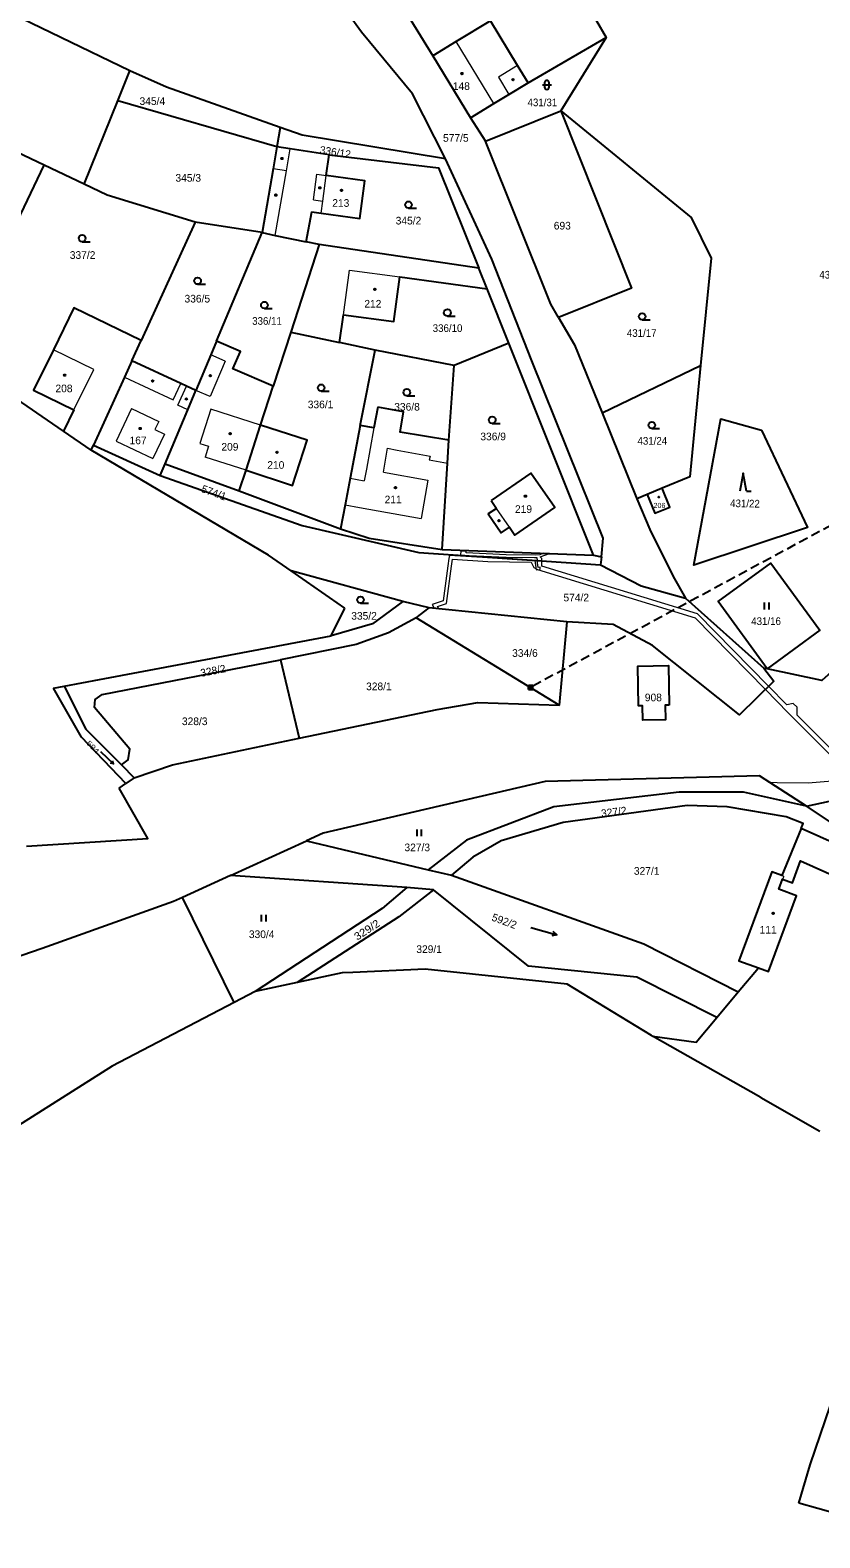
# Model space of a CAD drawing. Extents: x -754445 to -751443, y -1030748 to -1028224.
# Drawn here: x -754003.3 to -753827.7, y -1029212.9 to -1028877.9 of the extents above; entities that cross this region are included whole.
import ezdxf
from ezdxf.enums import TextEntityAlignment as Align

# ---------------------------------------------------------------- set-up
doc = ezdxf.new("R2010")
doc.units = 0
doc.header["$LTSCALE"] = 0.68
doc.linetypes.add('MEDIUM_DASHED', pattern=[4.5, 3, -1.5])
for name, color, linetype, lineweight in [('1', 7, 'Continuous', 25), ('13', 7, 'Continuous', 13), ('3', 7, 'Continuous', 25), ('4', 7, 'Continuous', 13), ('5', 7, 'Continuous', 25), ('6', 7, 'Continuous', 25)]:
    doc.layers.add(name, color=color, linetype=linetype, lineweight=lineweight)
doc.layers.add('2', color=7, linetype='Continuous')

msp = doc.modelspace()

# ---------------------------------------------------------------- linework, layer by layer
at = {"layer": '1'}
for p, q in [((-753892.59, -1028889.6), (-753875.19, -1028879.52)), ((-753948.45, -1028903.79), (-753983.82, -1028893.58)), ((-753902.05, -1028902.55), (-753885.34, -1028895.86)), ((-753905.42, -1028897.37), (-753902.05, -1028902.55)), ((-753966.62, -1028920.55), (-753978.64, -1028946.88)), ((-753939.05, -1028925.52), (-753941.97, -1028924.91)), ((-753901.72, -1028935.38), (-753903.55, -1028930.81)), ((-753896.86, -1028947.48), (-753901.72, -1028935.38)), ((-753980.68, -1028951.34), (-753978.64, -1028946.88)), ((-753945.37, -1028945), (-753949.26, -1028957)), ((-753896.86, -1028947.48), (-753909.02, -1028952.43)), ((-753878.02, -1028994.56), (-753896.86, -1028947.48)), ((-753876.14, -1028962.95), (-753854.22, -1028952.44)), ((-753952.07, -1028965.65), (-753949.26, -1028957)), ((-753876.14, -1028962.95), (-753868.38, -1028982)), ((-753955.3, -1028975.69), (-753952.07, -1028965.65)), ((-753989.77, -1028971.25), (-753989.24, -1028970.09)), ((-753974.4, -1028976.84), (-753973.32, -1028974.26)), ((-753956.84, -1028980.27), (-753934.31, -1028988.7)), ((-753866.1, -1028981.06), (-753868.38, -1028982)), ((-753911.68, -1028993.29), (-753878.02, -1028994.56)), ((-753878.02, -1028994.56), (-753876.24, -1028994.94)), ((-753876.24, -1028994.94), (-753876.47, -1028996.7)), ((-753920.47, -1029004.84), (-753945.29, -1028998.01)), ((-753936.41, -1029012.5), (-753933.32, -1029006.31)), ((-753883.96, -1029009.37), (-753914.6, -1029006.23)), ((-753968.19, -1029018.47), (-753936.41, -1029012.5)), ((-753987.9, -1029022.17), (-753968.19, -1029018.47)), ((-753983.03, -1029041.17), (-753980.2, -1029044.04)), ((-753980.2, -1029044.04), (-753982.06, -1029045.3)), ((-753983.54, -1029046.3), (-753982.06, -1029045.3)), ((-753805.7, -1029067.01), (-753830.65, -1029050.35)), ((-753958.78, -1029065.72), (-753941.85, -1029058.03)), ((-753941.85, -1029058.03), (-753914.83, -1029064.43)), ((-753805.7, -1029067.01), (-753831.85, -1029055.29)), ((-753914.83, -1029064.43), (-753909.64, -1029065.66)), ((-753958.78, -1029065.72), (-753969.46, -1029070.58)), ((-753919.56, -1029068.42), (-753958.78, -1029065.72)), ((-753957.94, -1029093.91), (-753969.46, -1029070.58)), ((-753913.66, -1029068.89), (-753919.56, -1029068.42)), ((-753953.29, -1029091.48), (-753957.94, -1029093.91)), ((-753943.95, -1029089.5), (-753953.29, -1029091.48)), ((-753850.61, -1029097.31), (-753845.84, -1029091.6)), ((-753840.82, -1029115.07), (-753864.9, -1029101.42)), ((-753840.82, -1029115.07), (-753827.69, -1029122.51)), ((-753832.38, -1029205.22), (-753829.84, -1029196.66)), ((-753828.18, -1029206.4), (-753832.38, -1029205.22)), ((-753805.16, -1029212.89), (-753828.18, -1029206.4))]:
    msp.add_line(p, q, dxfattribs=at)
for points in [[(-753981.13, -1028886.96), (-754011.9, -1028872.13), (-754045.3, -1028853.3), (-754078.54, -1028831.05), (-754083.82, -1028840.09)], [(-753873.85, -1028848.94), (-753883.82, -1028864.63), (-753875.19, -1028879.52), (-753885.34, -1028895.86)], [(-753910.95, -1028906.52), (-753918.31, -1028892.06), (-753929.63, -1028878.32), (-753943.75, -1028858.84)], [(-753919.48, -1028874.39), (-753918.65, -1028875.67), (-753913.77, -1028883.58)], [(-753892.59, -1028889.6), (-753894.92, -1028885.75), (-753900.94, -1028875.81), (-753908.58, -1028880.44), (-753913.77, -1028883.58), (-753905.42, -1028897.37)], [(-753991.34, -1028912.11), (-753983.82, -1028893.58), (-753981.13, -1028886.96)], [(-753947.71, -1028899.5), (-753972.99, -1028890.54), (-753981.13, -1028886.96)], [(-753905.42, -1028897.37), (-753900.23, -1028894.23), (-753896.86, -1028892.19), (-753892.59, -1028889.6)], [(-753885.34, -1028895.86), (-753869.57, -1028935.25), (-753885.82, -1028941.76)], [(-753885.34, -1028895.86), (-753856.33, -1028919.52), (-753851.91, -1028928.54), (-753854.22, -1028952.44)], [(-754020.42, -1028950.19), (-754000.2, -1028907.92), (-754018.36, -1028899.33)], [(-753910.95, -1028906.52), (-753942.84, -1028901.22), (-753947.71, -1028899.5), (-753948.45, -1028903.79)], [(-753948.45, -1028903.79), (-753949.3, -1028908.68), (-753951.76, -1028922.88)], [(-753936.83, -1028905.57), (-753945.48, -1028904.25), (-753948.45, -1028903.79)], [(-753885.82, -1028941.76), (-753887.53, -1028938.81), (-753902.05, -1028902.55)], [(-753941.97, -1028924.91), (-753940.71, -1028918.25), (-753938.63, -1028918.54), (-753930.04, -1028919.73), (-753928.88, -1028911.39), (-753937.47, -1028910.2), (-753936.83, -1028905.57)], [(-753936.83, -1028905.57), (-753912.52, -1028908.46), (-753903.55, -1028930.81)], [(-753876.24, -1028994.94), (-753875.89, -1028990.75), (-753891.77, -1028951.34), (-753900.68, -1028928.78), (-753910.95, -1028906.52)], [(-753966.62, -1028920.55), (-753986.22, -1028914.53), (-753991.34, -1028912.11), (-754000.2, -1028907.92)], [(-753961.88, -1028946.98), (-753951.76, -1028922.88), (-753966.62, -1028920.55)], [(-753951.76, -1028922.88), (-753948.82, -1028923.49), (-753941.97, -1028924.91)], [(-753903.55, -1028930.81), (-753939.05, -1028925.52), (-753945.37, -1028945), (-753934.51, -1028947.31)], [(-753934.51, -1028947.31), (-753933.67, -1028941.12), (-753922.43, -1028942.65), (-753921.08, -1028932.74), (-753901.72, -1028935.38)], [(-753978.64, -1028946.88), (-753993.59, -1028939.57), (-753998.16, -1028948.91), (-754002.56, -1028957.89), (-753993.59, -1028962.28), (-753995.91, -1028967.03)], [(-753885.82, -1028941.76), (-753882.3, -1028947.83), (-753876.14, -1028962.95)], [(-753961.88, -1028946.98), (-753963.17, -1028950.07), (-753966.49, -1028957.99)], [(-753949.26, -1028957), (-753958.22, -1028953.16), (-753956.55, -1028949.26), (-753961.88, -1028946.98)], [(-753929.95, -1028965.71), (-753926.59, -1028948.99), (-753934.51, -1028947.31)], [(-753989.77, -1028971.25), (-753995.91, -1028967.03), (-754020.42, -1028950.19)], [(-753910.2, -1028968.99), (-753909.02, -1028952.43), (-753926.59, -1028948.99)], [(-753980.68, -1028951.34), (-753982.34, -1028954.98), (-753989.24, -1028970.09), (-753974.4, -1028976.84)], [(-753966.49, -1028957.99), (-753968.54, -1028957.03), (-753969.81, -1028956.44), (-753980.68, -1028951.34)], [(-753854.22, -1028952.44), (-753856.61, -1028977.13), (-753862.77, -1028979.68)], [(-753973.32, -1028974.26), (-753968.27, -1028962.23), (-753966.49, -1028957.99)], [(-753926.01, -1028961.63), (-753926.89, -1028966.24), (-753929.95, -1028965.71)], [(-753910.2, -1028968.99), (-753921.01, -1028967.25), (-753920.31, -1028962.67), (-753926.01, -1028961.63)], [(-753955.3, -1028975.69), (-753944.99, -1028979.04), (-753941.72, -1028968.98), (-753952.07, -1028965.65)], [(-753929.95, -1028965.71), (-753932.18, -1028977.46), (-753933.3, -1028983.37), (-753934.31, -1028988.7)], [(-753911.68, -1028993.29), (-753910.51, -1028974.08), (-753910.2, -1028968.99)], [(-753933.32, -1029006.31), (-753945.29, -1028998.01), (-753950.33, -1028994.54), (-753989.77, -1028971.25)], [(-753973.32, -1028974.26), (-753956.84, -1028980.27), (-753955.3, -1028975.69)], [(-753974.4, -1028976.84), (-753942.82, -1028987.98), (-753916.88, -1028993.96), (-753876.47, -1028996.7)], [(-753868.38, -1028982), (-753865.53, -1028988.86), (-753860.35, -1028999.28), (-753857.56, -1029004.14), (-753840.14, -1029019.64)], [(-753934.31, -1028988.7), (-753927.93, -1028990.75), (-753911.68, -1028993.29)], [(-753876.47, -1028996.7), (-753867.47, -1029001.33), (-753857.56, -1029004.14)], [(-753943.47, -1029035.23), (-753912.79, -1029028.83), (-753903.74, -1029027.29), (-753885.66, -1029027.88), (-753917.45, -1029008.45), (-753914.6, -1029006.23), (-753920.47, -1029004.84)], [(-753920.47, -1029004.84), (-753927.16, -1029009.82), (-753936.41, -1029012.5)], [(-753917.45, -1029008.45), (-753923.6, -1029011.84), (-753930.79, -1029014.4), (-753947.64, -1029017.79), (-753943.47, -1029035.23)], [(-753840.14, -1029019.64), (-753837.96, -1029022.53), (-753845.56, -1029030.03), (-753864.89, -1029014.61), (-753873.69, -1029009.94), (-753883.96, -1029009.37), (-753885.66, -1029027.88)], [(-753983.03, -1029041.17), (-753981.53, -1029040), (-753981.16, -1029037.64), (-753989, -1029028.41), (-753988.88, -1029026.61), (-753987.31, -1029025.5), (-753947.64, -1029017.79)], [(-753794.08, -1029016.89), (-753805.11, -1029027.44), (-753825.19, -1029020.54), (-753827.23, -1029022.4), (-753839.41, -1029019.8), (-753840.14, -1029019.64)], [(-753998.15, -1029024.1), (-753995.77, -1029023.65), (-753987.9, -1029022.17)], [(-753982.06, -1029045.3), (-753991.87, -1029034.96), (-753998.15, -1029024.1)], [(-753995.77, -1029023.65), (-753990.91, -1029033.2), (-753983.03, -1029041.17)], [(-753980.2, -1029044.04), (-753971.65, -1029041.1), (-753943.47, -1029035.23)], [(-753830.65, -1029050.35), (-753841.1, -1029043.56), (-753888.76, -1029044.84), (-753938.13, -1029056.34), (-753941.85, -1029058.03)], [(-754004.1, -1029059.17), (-753977.13, -1029057.51), (-753983.54, -1029046.3)], [(-753830.65, -1029050.35), (-753844.69, -1029047.2), (-753859, -1029047.2), (-753886.9, -1029050.49), (-753906.32, -1029057.86), (-753914.83, -1029064.43)], [(-753830.65, -1029050.35), (-753818.75, -1029047.76), (-753813.29, -1029048.92)], [(-753831.85, -1029055.29), (-753831.43, -1029054.17), (-753835.21, -1029052.67), (-753848.31, -1029050.49), (-753857.23, -1029050.2), (-753884.81, -1029053.92), (-753898.59, -1029058.04), (-753904.89, -1029061.68), (-753909.64, -1029065.66)], [(-753831.85, -1029055.29), (-753836.16, -1029065.75), (-753838.41, -1029064.92), (-753845.72, -1029084.66), (-753841.38, -1029086.27)], [(-753841.38, -1029086.27), (-753839.16, -1029087.09), (-753832.91, -1029070.21), (-753836.8, -1029068.77), (-753835.98, -1029066.56), (-753833.82, -1029067.36), (-753832.01, -1029062.45), (-753797.41, -1029077.96), (-753794.7, -1029071.92)], [(-753909.64, -1029065.66), (-753866.88, -1029080.92), (-753845.84, -1029091.6), (-753841.38, -1029086.27)], [(-753969.46, -1029070.58), (-753971.45, -1029071.49), (-754000.67, -1029081.94), (-754044.21, -1029096.88), (-754058.02, -1029102.28)], [(-753919.56, -1029068.42), (-753925.06, -1029073.04), (-753953.29, -1029091.48)], [(-753913.66, -1029068.89), (-753921.34, -1029074.91), (-753943.95, -1029089.5)], [(-753850.61, -1029097.31), (-753868.44, -1029088.29), (-753892.53, -1029085.9), (-753913.66, -1029068.89)], [(-753931.55, -1029087.26), (-753933.93, -1029087.37), (-753943.95, -1029089.5)], [(-753864.9, -1029101.42), (-753865.14, -1029101.29), (-753883.92, -1029089.86), (-753915.51, -1029086.52), (-753931.55, -1029087.26)], [(-753957.94, -1029093.91), (-753985.06, -1029108.08), (-754031.07, -1029137.12), (-754045.41, -1029144.32)], [(-753864.9, -1029101.42), (-753855.18, -1029102.76), (-753850.61, -1029097.31)], [(-753829.84, -1029196.66), (-753824.22, -1029180.12), (-753823.55, -1029173.55)]]:
    msp.add_lwpolyline(points, dxfattribs=at)
for points in [[(-753840.69, -1028966.8), (-753830.47, -1028988.39), (-753855.76, -1028996.78), (-753849.72, -1028964.25)], [(-753900.83, -1028982.4), (-753899.62, -1028984.15), (-753901.44, -1028985.39), (-753898.57, -1028989.61), (-753896.73, -1028988.36), (-753895.51, -1028990.13), (-753886.61, -1028983.98), (-753891.97, -1028976.3)], [(-753866.1, -1028981.06), (-753864.37, -1028985.23), (-753861.04, -1028983.85), (-753862.77, -1028979.68)], [(-753839.41, -1029019.8), (-753850.33, -1029004.86), (-753838.62, -1028996.3), (-753827.71, -1029011.24)], [(-753861.2, -1029027.9), (-753862.1, -1029027.91), (-753862.05, -1029031.11), (-753867.06, -1029031.19), (-753867.11, -1029027.99), (-753868.01, -1029028.01), (-753868.15, -1029019.21), (-753861.34, -1029019.1)]]:
    msp.add_lwpolyline(points, close=True, dxfattribs=at)
at = {"layer": '13'}
for points in [[(-753907.57, -1028993.69), (-753907.62, -1028994.49), (-753905.71, -1028994.61), (-753897.46, -1028995.03), (-753891.19, -1028995.09), (-753890.68, -1028995.06), (-753890.58, -1028995.74), (-753889.55, -1028995.81), (-753889.55, -1028995.3), (-753889.88, -1028994.94), (-753887.84, -1028994.19), (-753889.18, -1028994.14), (-753890, -1028994.44), (-753890.99, -1028994.58), (-753897.44, -1028994.51), (-753906.38, -1028994.06), (-753906.38, -1028993.76)], [(-753910.05, -1028994.59), (-753910.19, -1028995.28), (-753910.43, -1028996.93), (-753911.5, -1029004.68), (-753913.9, -1029005.53), (-753913.47, -1029006.35), (-753912.41, -1029006.45), (-753912.76, -1029005.97), (-753910.76, -1029005.26), (-753909.63, -1028997.03), (-753909.41, -1028995.43), (-753901.55, -1028995.92), (-753891.94, -1028996.07), (-753891.29, -1028997.32), (-753890.51, -1028997.76), (-753855.44, -1029008.44), (-753839.82, -1029024.37), (-753839.11, -1029023.66), (-753854.9, -1029007.56), (-753889.54, -1028997.01), (-753889.55, -1028995.81), (-753899.27, -1028995.15), (-753901.52, -1028995.12)], [(-753890.58, -1028995.74), (-753891.1, -1028995.71), (-753890.8, -1028997.83), (-753889.87, -1028997.74), (-753889.91, -1028997.23), (-753890.36, -1028997.27)], [(-753835.05, -1029027.8), (-753839.11, -1029023.66), (-753839.82, -1029024.37), (-753834.72, -1029029.57), (-753815.88, -1029048.37), (-753814.09, -1029048.75), (-753832.76, -1029030.11), (-753832.74, -1029028.29), (-753833.65, -1029027.54)], [(-753838.77, -1029045.07), (-753830.65, -1029050.35), (-753818.75, -1029047.76), (-753813.29, -1029048.92), (-753809.94, -1029049.63), (-753810.96, -1029049), (-753819.75, -1029043.56), (-753821.42, -1029044.46), (-753830.34, -1029045.22), (-753837.23, -1029045.1)]]:
    msp.add_lwpolyline(points, close=True, dxfattribs=at)
at = {"layer": '3'}
for p, q in [((-753889.421, -1028890.061), (-753887.419, -1028890.061)), ((-753888.921, -1028889.561), (-753888.921, -1028890.562)), ((-753887.919, -1028890.562), (-753887.919, -1028889.561)), ((-753919.183, -1028917.44), (-753917.433, -1028917.44)), ((-753991.763, -1028924.9), (-753990.013, -1028924.9)), ((-753966.093, -1028934.37), (-753964.343, -1028934.37)), ((-753951.233, -1028939.73), (-753949.483, -1028939.73)), ((-753910.543, -1028941.42), (-753908.793, -1028941.42)), ((-753867.213, -1028942.26), (-753865.463, -1028942.26)), ((-753938.613, -1028958.1), (-753936.863, -1028958.1)), ((-753919.553, -1028959.12), (-753917.803, -1028959.12)), ((-753900.563, -1028965.26), (-753898.813, -1028965.26)), ((-753865.083, -1028966.42), (-753863.333, -1028966.42)), ((-753844, -1028980.31), (-753843.004, -1028980.31)), ((-753929.853, -1029005.22), (-753928.103, -1029005.22)), ((-753840.001, -1029006.6), (-753840.001, -1029005.1)), ((-753839, -1029006.6), (-753839, -1029005.1)), ((-753984.78, -1029040.948), (-753985.484, -1029040.735)), ((-753917.271, -1029057.02), (-753917.271, -1029055.52)), ((-753916.27, -1029057.02), (-753916.27, -1029055.52)), ((-753951.851, -1029075.94), (-753951.851, -1029074.44)), ((-753950.85, -1029075.94), (-753950.85, -1029074.44)), ((-753886.222, -1029078.93), (-753887.3, -1029079.143))]:
    msp.add_line(p, q, dxfattribs=at)
for points in [[(-753844, -1028980.31), (-753844.75, -1028976.31), (-753845.5, -1028980.31)], [(-753987.672, -1029038.156), (-753984.78, -1029040.948), (-753985.017, -1029040.252)], [(-753891.99, -1029077.276), (-753886.222, -1029078.93), (-753887.023, -1029078.179)]]:
    msp.add_lwpolyline(points, dxfattribs=at)
for centre in [(-753919.1829, -1028916.6898), (-753991.7629, -1028924.1498), (-753966.0929, -1028933.6198), (-753951.2329, -1028938.9798), (-753910.5429, -1028940.6698), (-753867.2129, -1028941.5098), (-753938.6129, -1028957.3498), (-753919.5529, -1028958.3698), (-753900.5629, -1028964.5098), (-753865.0829, -1028965.6698), (-753929.8529, -1029004.4698)]:
    msp.add_circle(centre, 0.75, dxfattribs=at)
for centre, start, end in [((-753888.42, -1028889.5609), 0, 180), ((-753888.42, -1028890.5609), 180, 359.98789)]:
    msp.add_arc(centre, 0.5, start, end, dxfattribs=at)
at = {"layer": '4'}
for p, q in [((-753900.23, -1028894.23), (-753908.58, -1028880.44)), ((-753894.92, -1028885.75), (-753899.19, -1028888.34)), ((-753899.19, -1028888.34), (-753896.86, -1028892.19)), ((-753946.34, -1028909.19), (-753945.48, -1028904.25)), ((-753946.34, -1028909.19), (-753949.3, -1028908.68)), ((-753948.82, -1028923.49), (-753946.34, -1028909.19)), ((-753940.34, -1028915.58), (-753939.55, -1028909.91)), ((-753939.55, -1028909.91), (-753937.47, -1028910.2)), ((-753938.26, -1028915.87), (-753937.47, -1028910.2)), ((-753940.34, -1028915.58), (-753938.26, -1028915.87)), ((-753938.63, -1028918.54), (-753938.26, -1028915.87)), ((-753933.67, -1028941.12), (-753932.32, -1028931.21)), ((-753932.32, -1028931.21), (-753921.08, -1028932.74)), ((-753989.19, -1028953.3), (-753998.16, -1028948.91)), ((-753959.99, -1028951.41), (-753963.17, -1028950.07)), ((-753993.59, -1028962.28), (-753989.19, -1028953.3)), ((-753959.99, -1028951.41), (-753963.31, -1028959.32)), ((-753982.34, -1028954.98), (-753971.51, -1028960.06)), ((-753971.51, -1028960.06), (-753969.81, -1028956.44)), ((-753970.49, -1028961.19), (-753968.54, -1028957.03)), ((-753963.31, -1028959.32), (-753966.49, -1028957.99)), ((-753980.75, -1028961.96), (-753984.18, -1028969.19)), ((-753980.75, -1028961.96), (-753974.74, -1028964.82)), ((-753968.27, -1028962.23), (-753970.49, -1028961.19)), ((-753963.11, -1028962.09), (-753965.56, -1028969.71)), ((-753952.07, -1028965.65), (-753963.11, -1028962.09)), ((-753973.46, -1028967.64), (-753976.03, -1028973.06)), ((-753974.74, -1028964.82), (-753975.59, -1028966.62)), ((-753975.59, -1028966.62), (-753973.46, -1028967.64)), ((-753926.89, -1028966.24), (-753928.56, -1028975.44)), ((-753984.18, -1028969.19), (-753976.03, -1028973.06)), ((-753965.56, -1028969.71), (-753963.66, -1028970.32)), ((-753963.66, -1028970.32), (-753964.44, -1028972.75)), ((-753924.77, -1028976.12), (-753923.82, -1028970.8)), ((-753955.3, -1028975.69), (-753964.44, -1028972.75)), ((-753932.18, -1028977.46), (-753929.02, -1028978.02)), ((-753928.56, -1028975.44), (-753929.02, -1028978.02)), ((-753924.77, -1028976.12), (-753914.86, -1028977.9)), ((-753914.86, -1028977.9), (-753916.37, -1028986.37)), ((-753933.3, -1028983.37), (-753930.07, -1028983.94)), ((-753930.07, -1028983.94), (-753916.37, -1028986.37)), ((-753896.73, -1028988.36), (-753899.62, -1028984.15)), ((-753835.74, -1029065.91), (-753836.16, -1029065.75)), ((-753835.74, -1029065.91), (-753835.98, -1029066.56))]:
    msp.add_line(p, q, dxfattribs=at)
msp.add_lwpolyline([(-753923.82, -1028970.8), (-753921.71, -1028971.19), (-753914.38, -1028972.55), (-753914.58, -1028973.36), (-753910.51, -1028974.08)], dxfattribs=at)
at = {"layer": '5'}
for centre, radius in [((-753907.2968, -1028887.5392), 0.175), ((-753895.9268, -1028888.9192), 0.175), ((-753947.3368, -1028906.4192), 0.175), ((-753938.8968, -1028912.9292), 0.175), ((-753934.0868, -1028913.5092), 0.175), ((-753948.6868, -1028914.5492), 0.175), ((-753926.6668, -1028935.4892), 0.175), ((-753995.6568, -1028954.5492), 0.175), ((-753976.0868, -1028955.8592), 0.175), ((-753963.2568, -1028954.6592), 0.175), ((-753968.5768, -1028959.8292), 0.175), ((-753978.8568, -1028966.3992), 0.175), ((-753958.8468, -1028967.5392), 0.175), ((-753948.4268, -1028971.7092), 0.175), ((-753922.0868, -1028979.5392), 0.175), ((-753893.1768, -1028981.4492), 0.175), ((-753863.5146, -1028981.6394), 0.1172), ((-753899.0768, -1028986.8692), 0.175), ((-753838.0968, -1029074.1392), 0.175)]:
    msp.add_circle(centre, radius, dxfattribs=at)
at = {"layer": '6'}
for p, q in [((-753892.502, -1029023.399), (-753891.501, -1029023.399)), ((-753892.502, -1029024.399), (-753892.502, -1029023.399)), ((-753892.502, -1029023.599), (-753891.501, -1029023.599)), ((-753892.502, -1029023.799), (-753891.501, -1029023.799)), ((-753892.502, -1029023.999), (-753891.501, -1029023.999)), ((-753892.502, -1029024.199), (-753891.501, -1029024.199)), ((-753892.502, -1029024.399), (-753891.501, -1029024.399)), ((-753892.301, -1029024.399), (-753892.301, -1029023.399)), ((-753892.102, -1029024.399), (-753892.102, -1029023.399)), ((-753891.901, -1029024.399), (-753891.901, -1029023.399)), ((-753891.702, -1029024.399), (-753891.702, -1029023.399)), ((-753891.501, -1029024.399), (-753891.501, -1029023.399))]:
    msp.add_line(p, q, dxfattribs=at)
at = {"layer": '6', "linetype": 'MEDIUM_DASHED'}
msp.add_lwpolyline([(-753310.54, -1028491.05), (-753376.98, -1028558.72), (-753440.66, -1028623.53), (-753506.62, -1028691.15), (-753570.95, -1028756.74), (-753615.01, -1028801.84), (-753659.25, -1028847.07), (-753726.53, -1028915.66), (-753765.82, -1028955.94), (-753892, -1029023.9)], dxfattribs=at)

# ---------------------------------------------------------------- texts
at = {"layer": '2'}
for s, height, p in [('148', 1.7, (-753907.429, -1028891.18)), ('345/4', 1.7, (-753976.15, -1028894.51)), ('577/5', 1.7, (-753908.66, -1028902.69)), ('345/3', 1.7, (-753968.17, -1028911.56)), ('213', 1.7, (-753934.239, -1028917.15)), ('345/2', 1.7, (-753919.19, -1028921.07)), ('693', 1.7, (-753884.979, -1028922.19)), ('337/2', 1.7, (-753991.66, -1028928.71)), ('336/5', 1.7, (-753966.15, -1028938.41)), ('212', 1.7, (-753927.109, -1028939.54)), ('208', 1.7, (-753995.799, -1028958.35)), ('336/1', 1.7, (-753938.74, -1028961.91)), ('336/8', 1.7, (-753919.51, -1028962.43)), ('336/9', 1.7, (-753900.36, -1028969.02)), ('167', 1.7, (-753979.319, -1028969.9)), ('209', 1.7, (-753958.899, -1028971.32)), ('210', 1.7, (-753948.689, -1028975.36)), ('211', 1.7, (-753922.599, -1028983.03)), ('219', 1.7, (-753893.609, -1028985.16)), ('206', 1.14, (-753863.37, -1028984.07)), ('574/2', 1.7, (-753881.88, -1029004.81)), ('335/2', 1.7, (-753929.07, -1029008.88)), ('334/6', 1.7, (-753893.29, -1029017.14)), ('328/1', 1.7, (-753925.77, -1029024.55)), ('908', 1.7, (-753864.729, -1029027.01)), ('328/3', 1.7, (-753966.73, -1029032.31)), ('327/3', 1.7, (-753917.24, -1029060.33)), ('327/1', 1.7, (-753866.22, -1029065.56)), ('330/4', 1.7, (-753951.84, -1029079.63)), ('111', 1.7, (-753839.199, -1029078.64)), ('329/1', 1.7, (-753914.6, -1029082.94))]:
    msp.add_text(s, height=height, dxfattribs=at).set_placement(p, align=Align.CENTER)
at = {"layer": '2', "width": 0.95}
for s, p in [('431/31', (-753889.409, -1028894.8)), ('431/14', (-753824.519, -1028933.09)), ('336/11', (-753950.649, -1028943.36)), ('336/10', (-753910.499, -1028944.95)), ('431/17', (-753867.319, -1028946.05)), ('431/24', (-753864.959, -1028970)), ('431/16', (-753839.659, -1029010.06))]:
    msp.add_text(s, height=1.7, dxfattribs=at).set_placement(p, align=Align.CENTER)
at = {"layer": '2'}
for s, rotation, p in [('336/12', 351, (-753935.5945, -1028905.8331)), ('574/1', 340, (-753962.7562, -1028981.459)), ('328/2', 11, (-753962.4892, -1029021.0527)), ('327/2', 7, (-753873.4276, -1029052.4346)), ('592/2', 340, (-753898.1662, -1029076.659))]:
    msp.add_text(s, height=1.7, rotation=rotation, dxfattribs=at).set_placement(p, align=Align.CENTER)
for s, height, rotation, width, p in [('431/22', 1.7, 359, 0.95, (-753844.3748, -1028983.9199)), ('594', 1.14, 314, 1.3, (-753989.7737, -1029037.59)), ('329/2', 1.7, 33, 1.1, (-753927.9784, -1029078.5221))]:
    msp.add_text(s, height=height, rotation=rotation, dxfattribs=dict(at, width=width)).set_placement(p, align=Align.CENTER)

doc.saveas('drawing.dxf')
